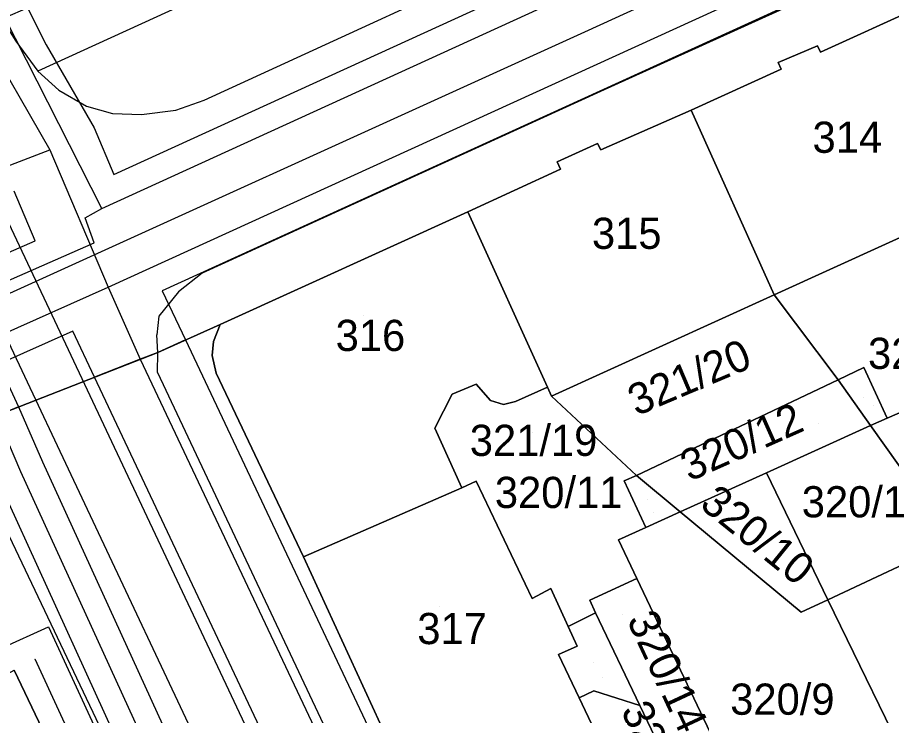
# Model space of a CAD drawing. Extents: x -264070 to -262271, y -1238894 to -1238141.
# Drawn here: x -263683.6 to -263627.5, y -1238522.1 to -1238477.4 of the extents above; entities that cross this region are included whole.
import ezdxf

# ---------------------------------------------------------------- set-up
doc = ezdxf.new("R2010")
doc.units = 0
for name, color, linetype in [('body_kn', 7, 'Continuous'), ('kladpar_druhypozemkov', 7, 'Continuous'), ('kladpar_hranice', 7, 'Continuous'), ('kladpar_parcelnecisla', 7, 'Continuous'), ('kladpar_plochy', 7, 'Continuous'), ('kladpar_sipky', 7, 'Continuous'), ('linie', 7, 'Continuous'), ('tarchy_linie', 7, 'Continuous'), ('zappar_hrandruhpozemk', 7, 'Continuous')]:
    doc.layers.add(name, color=color, linetype=linetype)

msp = doc.modelspace()

# ---------------------------------------------------------------- linework, layer by layer
at = {"layer": 'body_kn'}
for p, q in [((-263647.2, -1238478.29), (-263647.2, -1238478.29)), ((-263681.74, -1238479.13), (-263681.74, -1238479.13)), ((-263632.27, -1238479.18), (-263632.27, -1238479.18)), ((-263632.09, -1238479.59), (-263632.09, -1238479.59)), ((-263634.79, -1238480.25), (-263634.79, -1238480.25)), ((-263682.27, -1238480.82), (-263682.27, -1238480.82)), ((-263634.61, -1238480.69), (-263634.61, -1238480.69)), ((-263680.93, -1238482.03), (-263680.93, -1238482.03)), ((-263646.19, -1238482.11), (-263646.19, -1238482.11)), ((-263679.15, -1238483.05), (-263679.15, -1238483.05)), ((-263671.6, -1238482.68), (-263671.6, -1238482.68)), ((-263677.48, -1238483.53), (-263677.48, -1238483.53)), ((-263675.62, -1238483.6), (-263675.62, -1238483.6)), ((-263673.41, -1238483.31), (-263673.41, -1238483.31)), ((-263640.38, -1238483.31), (-263640.38, -1238483.31)), ((-263640.38, -1238483.31), (-263640.38, -1238483.31)), ((-263678.66, -1238484.45), (-263678.66, -1238484.45)), ((-263681.49, -1238485.86), (-263681.49, -1238485.86)), ((-263646.38, -1238485.45), (-263646.38, -1238485.45)), ((-263646.17, -1238485.86), (-263646.17, -1238485.86)), ((-263648.96, -1238486.63), (-263648.96, -1238486.63)), ((-263648.75, -1238487.1), (-263648.75, -1238487.1)), ((-263677.4, -1238487.45), (-263677.4, -1238487.45)), ((-263678.17, -1238489.62), (-263678.17, -1238489.62)), ((-263678.17, -1238489.62), (-263678.17, -1238489.62)), ((-263654.7, -1238489.83), (-263654.7, -1238489.83)), ((-263654.7, -1238489.83), (-263654.7, -1238489.83)), ((-263679.23, -1238490.22), (-263679.23, -1238490.22)), ((-263682.44, -1238491.69), (-263682.44, -1238491.69)), ((-263678.65, -1238491.83), (-263678.65, -1238491.83)), ((-263671.74, -1238493.77), (-263671.74, -1238493.77)), ((-263677.76, -1238494.67), (-263677.76, -1238494.67)), ((-263674.29, -1238494.9), (-263674.29, -1238494.9)), ((-263673.25, -1238494.97), (-263673.25, -1238494.97)), ((-263635.06, -1238495.16), (-263635.06, -1238495.16)), ((-263635.06, -1238495.16), (-263635.06, -1238495.16)), ((-263674.5, -1238496.52), (-263674.5, -1238496.52)), ((-263670.57, -1238497.06), (-263670.57, -1238497.06)), ((-263680.02, -1238497.49), (-263680.02, -1238497.49)), ((-263674.63, -1238497.73), (-263674.63, -1238497.73)), ((-263672.8, -1238498.05), (-263672.8, -1238498.05)), ((-263672.8, -1238498.05), (-263672.8, -1238498.05)), ((-263671, -1238498.16), (-263671, -1238498.16)), ((-263674.58, -1238498.85), (-263674.58, -1238498.85)), ((-263674.58, -1238498.85), (-263674.58, -1238498.85)), ((-263675.7, -1238499.29), (-263675.7, -1238499.29)), ((-263675.7, -1238499.29), (-263675.7, -1238499.29)), ((-263671.09, -1238499.04), (-263671.09, -1238499.04)), ((-263629.3, -1238499.82), (-263629.3, -1238499.82)), ((-263629.3, -1238499.82), (-263629.3, -1238499.82)), ((-263678.63, -1238500.44), (-263678.63, -1238500.44)), ((-263674.6, -1238500.14), (-263674.6, -1238500.14)), ((-263670.84, -1238500.18), (-263670.84, -1238500.18)), ((-263654.15, -1238500.88), (-263654.15, -1238500.88)), ((-263649.59, -1238501.07), (-263649.59, -1238501.07)), ((-263649.59, -1238501.07), (-263649.59, -1238501.07)), ((-263630.95, -1238500.62), (-263630.95, -1238500.62)), ((-263630.95, -1238500.62), (-263630.95, -1238500.62)), ((-263655.71, -1238501.53), (-263655.71, -1238501.53)), ((-263649.33, -1238501.65), (-263649.33, -1238501.65)), ((-263653.25, -1238501.93), (-263653.25, -1238501.93)), ((-263652.41, -1238502.2), (-263652.41, -1238502.2)), ((-263651.63, -1238501.99), (-263651.63, -1238501.99)), ((-263683.5, -1238502.35), (-263683.5, -1238502.35)), ((-263627.81, -1238503.06), (-263627.81, -1238503.06)), ((-263656.82, -1238503.72), (-263656.82, -1238503.72)), ((-263628.87, -1238503.54), (-263628.87, -1238503.54)), ((-263628.87, -1238503.54), (-263628.87, -1238503.54)), ((-263681.98, -1238505.87), (-263681.98, -1238505.87)), ((-263683.39, -1238506.49), (-263683.39, -1238506.49)), ((-263635.54, -1238506.57), (-263635.54, -1238506.57)), ((-263635.54, -1238506.57), (-263635.54, -1238506.57)), ((-263654.16, -1238507.1), (-263654.16, -1238507.1)), ((-263644.67, -1238507.08), (-263644.67, -1238507.08)), ((-263643.88, -1238506.74), (-263643.88, -1238506.74)), ((-263655.09, -1238507.53), (-263655.09, -1238507.53)), ((-263655.09, -1238507.53), (-263655.09, -1238507.53)), ((-263641.07, -1238509.08), (-263641.07, -1238509.08)), ((-263641.07, -1238509.08), (-263641.07, -1238509.08)), ((-263643.27, -1238510.08), (-263643.27, -1238510.08)), ((-263645.03, -1238510.88), (-263645.03, -1238510.88)), ((-263665.23, -1238511.96), (-263665.23, -1238511.96)), ((-263665.23, -1238511.96), (-263665.23, -1238511.96)), ((-263643.85, -1238513.35), (-263643.85, -1238513.35)), ((-263649.38, -1238514), (-263649.38, -1238514)), ((-263650.58, -1238514.63), (-263650.58, -1238514.63)), ((-263646.88, -1238514.75), (-263646.88, -1238514.75)), ((-263631.61, -1238514.72), (-263631.61, -1238514.72)), ((-263631.61, -1238514.72), (-263631.61, -1238514.72)), ((-263646.51, -1238515.55), (-263646.51, -1238515.55)), ((-263646.51, -1238515.55), (-263646.51, -1238515.55)), ((-263633.32, -1238515.52), (-263633.32, -1238515.52)), ((-263681.59, -1238516.45), (-263681.59, -1238516.45)), ((-263648.27, -1238516.43), (-263648.27, -1238516.43)), ((-263647.68, -1238517.7), (-263647.68, -1238517.7)), ((-263648.88, -1238518.23), (-263648.88, -1238518.23)), ((-263682.46, -1238518.5), (-263682.46, -1238518.5)), ((-263646.62, -1238520.55), (-263646.62, -1238520.55)), ((-263647.56, -1238521), (-263647.56, -1238521)), ((-263643.66, -1238521.5), (-263643.66, -1238521.5))]:
    msp.add_line(p, q, dxfattribs=at)
at = {"layer": 'kladpar_druhypozemkov'}
for p, q in [((-263630.64, -1238483.96), (-263630.64, -1238483.96)), ((-263644.83, -1238490.18), (-263644.83, -1238490.18)), ((-263661.37, -1238496.46), (-263661.37, -1238496.46)), ((-263641.53, -1238500.09), (-263641.53, -1238500.09)), ((-263629.31, -1238501.74), (-263629.31, -1238501.74)), ((-263632.24, -1238503.43), (-263632.24, -1238503.43)), ((-263650.57, -1238504), (-263650.57, -1238504)), ((-263629.84, -1238507.29), (-263629.84, -1238507.29)), ((-263643.16, -1238508.26), (-263643.16, -1238508.26)), ((-263635.57, -1238509.73), (-263635.57, -1238509.73)), ((-263656.49, -1238515.16), (-263656.49, -1238515.16)), ((-263644.8, -1238515.64), (-263644.8, -1238515.64)), ((-263646.62, -1238518.74), (-263646.62, -1238518.74)), ((-263633.97, -1238520.02), (-263633.97, -1238520.02))]:
    msp.add_line(p, q, dxfattribs=at)
at = {"layer": 'kladpar_hranice'}
for points in [[(-263625.68, -1238476.69), (-263632.09, -1238479.59), (-263632.27, -1238479.18), (-263634.79, -1238480.25), (-263634.61, -1238480.69), (-263640.38, -1238483.31), (-263646.17, -1238485.86), (-263646.38, -1238485.45), (-263648.96, -1238486.63), (-263648.75, -1238487.1), (-263654.7, -1238489.83), (-263670.57, -1238497.06), (-263674.58, -1238498.85), (-263687.87, -1238504.06)], [(-263625.68, -1238476.69), (-263620.31, -1238488.44), (-263635.06, -1238495.16), (-263640.38, -1238483.31), (-263634.61, -1238480.69), (-263634.79, -1238480.25), (-263632.27, -1238479.18), (-263632.09, -1238479.59), (-263625.68, -1238476.69)], [(-263640.38, -1238483.31), (-263635.06, -1238495.16), (-263649.33, -1238501.65), (-263649.59, -1238501.07), (-263654.7, -1238489.83), (-263648.75, -1238487.1), (-263648.96, -1238486.63), (-263646.38, -1238485.45), (-263646.17, -1238485.86), (-263640.38, -1238483.31)], [(-263625.74, -1238502.17), (-263627.81, -1238503.06), (-263629.3, -1238499.82), (-263630.95, -1238500.62), (-263635.06, -1238495.16), (-263620.31, -1238488.44)], [(-263654.7, -1238489.83), (-263649.59, -1238501.07), (-263651.63, -1238501.99), (-263652.41, -1238502.2), (-263653.25, -1238501.93), (-263654.15, -1238500.88), (-263655.71, -1238501.53), (-263656.82, -1238503.72), (-263655.09, -1238507.53), (-263665.23, -1238511.96), (-263670.84, -1238500.18), (-263671.09, -1238499.04), (-263671, -1238498.16), (-263670.57, -1238497.06), (-263654.7, -1238489.83)], [(-263635.06, -1238495.16), (-263630.95, -1238500.62), (-263643.88, -1238506.74), (-263649.33, -1238501.65), (-263635.06, -1238495.16)], [(-263687.87, -1238504.06), (-263674.58, -1238498.85), (-263670.57, -1238497.06), (-263671, -1238498.16), (-263671.09, -1238499.04), (-263670.84, -1238500.18), (-263665.23, -1238511.96)], [(-263629.3, -1238499.82), (-263627.81, -1238503.06), (-263628.87, -1238503.54), (-263630.95, -1238500.62), (-263629.3, -1238499.82)], [(-263649.59, -1238501.07), (-263649.33, -1238501.65), (-263643.88, -1238506.74), (-263644.67, -1238507.08), (-263643.27, -1238510.08), (-263645.03, -1238510.88), (-263643.85, -1238513.35), (-263646.88, -1238514.75), (-263646.51, -1238515.55), (-263648.27, -1238516.43), (-263649.38, -1238514), (-263650.58, -1238514.63), (-263654.16, -1238507.1), (-263655.09, -1238507.53), (-263656.82, -1238503.72), (-263655.71, -1238501.53), (-263654.15, -1238500.88), (-263653.25, -1238501.93), (-263652.41, -1238502.2), (-263651.63, -1238501.99), (-263649.59, -1238501.07)], [(-263630.95, -1238500.62), (-263628.87, -1238503.54), (-263635.54, -1238506.57), (-263641.07, -1238509.08), (-263643.88, -1238506.74), (-263630.95, -1238500.62)], [(-263616.32, -1238521.98), (-263625.87, -1238526.51), (-263631.61, -1238514.72), (-263623.6, -1238510.96), (-263628.87, -1238503.54), (-263627.81, -1238503.06), (-263625.74, -1238502.17), (-263616.32, -1238521.98)], [(-263628.87, -1238503.54), (-263623.6, -1238510.96), (-263631.61, -1238514.72), (-263635.54, -1238506.57), (-263628.87, -1238503.54)], [(-263684.59, -1238519.67), (-263683.78, -1238519.22), (-263679.5, -1238528.24), (-263690.15, -1238533.34), (-263695.1, -1238522.64), (-263694.84, -1238521.21), (-263693.41, -1238520.47), (-263694.04, -1238519.09), (-263695.58, -1238518.33), (-263696.36, -1238518.7), (-263700.17, -1238510.36), (-263696.27, -1238508.61), (-263696.43, -1238508.17), (-263690.46, -1238505.2), (-263684.86, -1238516.91), (-263685.68, -1238517.26), (-263684.59, -1238519.67)], [(-263635.54, -1238506.57), (-263631.61, -1238514.72), (-263633.32, -1238515.52), (-263641.07, -1238509.08), (-263635.54, -1238506.57)], [(-263655.09, -1238507.53), (-263654.16, -1238507.1), (-263650.58, -1238514.63), (-263649.38, -1238514), (-263648.27, -1238516.43), (-263647.68, -1238517.7), (-263648.88, -1238518.23), (-263647.56, -1238521), (-263646.58, -1238523.07), (-263652.04, -1238525.67), (-263652.73, -1238524.2), (-263658.35, -1238526.92), (-263665.23, -1238511.96), (-263655.09, -1238507.53)], [(-263641.07, -1238509.08), (-263643.27, -1238510.08), (-263644.67, -1238507.08), (-263643.88, -1238506.74), (-263641.07, -1238509.08)], [(-263631.61, -1238514.72), (-263625.87, -1238526.51), (-263635.39, -1238531.1), (-263638.91, -1238523.72), (-263643.85, -1238513.35), (-263645.03, -1238510.88), (-263643.27, -1238510.08), (-263641.07, -1238509.08), (-263633.32, -1238515.52), (-263631.61, -1238514.72)], [(-263665.23, -1238511.96), (-263658.35, -1238526.92)], [(-263638.91, -1238523.72), (-263641.96, -1238525.07), (-263643.66, -1238521.5), (-263646.51, -1238515.55), (-263646.88, -1238514.75), (-263643.85, -1238513.35), (-263638.91, -1238523.72)], [(-263646.51, -1238515.55), (-263643.66, -1238521.5), (-263646.62, -1238520.55), (-263647.56, -1238521), (-263648.88, -1238518.23), (-263647.68, -1238517.7), (-263648.27, -1238516.43), (-263646.51, -1238515.55)], [(-263679.5, -1238528.24), (-263683.78, -1238519.22)], [(-263646.58, -1238523.07), (-263647.56, -1238521), (-263646.62, -1238520.55), (-263643.66, -1238521.5), (-263641.96, -1238525.07)]]:
    msp.add_lwpolyline(points, dxfattribs=at)
at = {"layer": 'kladpar_plochy'}
for p, q in [((-263635.06, -1238495.16), (-263620.31, -1238488.44)), ((-263630.95, -1238500.62), (-263635.06, -1238495.16)), ((-263629.3, -1238499.82), (-263630.95, -1238500.62)), ((-263627.81, -1238503.06), (-263629.3, -1238499.82)), ((-263625.74, -1238502.17), (-263627.81, -1238503.06)), ((-263647.56, -1238521), (-263646.62, -1238520.55)), ((-263646.62, -1238520.55), (-263643.66, -1238521.5)), ((-263646.58, -1238523.07), (-263647.56, -1238521)), ((-263643.66, -1238521.5), (-263641.96, -1238525.07))]:
    msp.add_line(p, q, dxfattribs=at)
for points in [[(-263625.68, -1238476.69), (-263632.09, -1238479.59), (-263632.27, -1238479.18), (-263634.79, -1238480.25), (-263634.61, -1238480.69), (-263640.38, -1238483.31), (-263646.17, -1238485.86), (-263646.38, -1238485.45), (-263648.96, -1238486.63), (-263648.75, -1238487.1), (-263654.7, -1238489.83), (-263670.57, -1238497.06), (-263674.58, -1238498.85), (-263687.87, -1238504.06)], [(-263687.87, -1238504.06), (-263674.58, -1238498.85), (-263670.57, -1238497.06), (-263671, -1238498.16), (-263671.09, -1238499.04), (-263670.84, -1238500.18), (-263665.23, -1238511.96), (-263658.35, -1238526.92)], [(-263679.5, -1238528.24), (-263683.78, -1238519.22)]]:
    msp.add_lwpolyline(points, dxfattribs=at)
for points in [[(-263625.68, -1238476.69), (-263620.31, -1238488.44), (-263635.06, -1238495.16), (-263640.38, -1238483.31), (-263634.61, -1238480.69), (-263634.79, -1238480.25), (-263632.27, -1238479.18), (-263632.09, -1238479.59)], [(-263640.38, -1238483.31), (-263635.06, -1238495.16), (-263649.33, -1238501.65), (-263649.59, -1238501.07), (-263654.7, -1238489.83), (-263648.75, -1238487.1), (-263648.96, -1238486.63), (-263646.38, -1238485.45), (-263646.17, -1238485.86)], [(-263654.7, -1238489.83), (-263649.59, -1238501.07), (-263651.63, -1238501.99), (-263652.41, -1238502.2), (-263653.25, -1238501.93), (-263654.15, -1238500.88), (-263655.71, -1238501.53), (-263656.82, -1238503.72), (-263655.09, -1238507.53), (-263665.23, -1238511.96), (-263670.84, -1238500.18), (-263671.09, -1238499.04), (-263671, -1238498.16), (-263670.57, -1238497.06)], [(-263635.06, -1238495.16), (-263630.95, -1238500.62), (-263643.88, -1238506.74), (-263649.33, -1238501.65)], [(-263629.3, -1238499.82), (-263627.81, -1238503.06), (-263628.87, -1238503.54), (-263630.95, -1238500.62)], [(-263649.59, -1238501.07), (-263649.33, -1238501.65), (-263643.88, -1238506.74), (-263644.67, -1238507.08), (-263643.27, -1238510.08), (-263645.03, -1238510.88), (-263643.85, -1238513.35), (-263646.88, -1238514.75), (-263646.51, -1238515.55), (-263648.27, -1238516.43), (-263649.38, -1238514), (-263650.58, -1238514.63), (-263654.16, -1238507.1), (-263655.09, -1238507.53), (-263656.82, -1238503.72), (-263655.71, -1238501.53), (-263654.15, -1238500.88), (-263653.25, -1238501.93), (-263652.41, -1238502.2), (-263651.63, -1238501.99)], [(-263630.95, -1238500.62), (-263628.87, -1238503.54), (-263635.54, -1238506.57), (-263641.07, -1238509.08), (-263643.88, -1238506.74)], [(-263616.32, -1238521.98), (-263625.87, -1238526.51), (-263631.61, -1238514.72), (-263623.6, -1238510.96), (-263628.87, -1238503.54), (-263627.81, -1238503.06), (-263625.74, -1238502.17)], [(-263628.87, -1238503.54), (-263623.6, -1238510.96), (-263631.61, -1238514.72), (-263635.54, -1238506.57)], [(-263684.59, -1238519.67), (-263683.78, -1238519.22), (-263679.5, -1238528.24), (-263690.15, -1238533.34), (-263695.1, -1238522.64), (-263694.84, -1238521.21), (-263693.41, -1238520.47), (-263694.04, -1238519.09), (-263695.58, -1238518.33), (-263696.36, -1238518.7), (-263700.17, -1238510.36), (-263696.27, -1238508.61), (-263696.43, -1238508.17), (-263690.46, -1238505.2), (-263684.86, -1238516.91), (-263685.68, -1238517.26)], [(-263635.54, -1238506.57), (-263631.61, -1238514.72), (-263633.32, -1238515.52), (-263641.07, -1238509.08)], [(-263655.09, -1238507.53), (-263654.16, -1238507.1), (-263650.58, -1238514.63), (-263649.38, -1238514), (-263648.27, -1238516.43), (-263647.68, -1238517.7), (-263648.88, -1238518.23), (-263647.56, -1238521), (-263646.58, -1238523.07), (-263652.04, -1238525.67), (-263652.73, -1238524.2), (-263658.35, -1238526.92), (-263665.23, -1238511.96)], [(-263641.07, -1238509.08), (-263643.27, -1238510.08), (-263644.67, -1238507.08), (-263643.88, -1238506.74)], [(-263631.61, -1238514.72), (-263625.87, -1238526.51), (-263635.39, -1238531.1), (-263638.91, -1238523.72), (-263643.85, -1238513.35), (-263645.03, -1238510.88), (-263643.27, -1238510.08), (-263641.07, -1238509.08), (-263633.32, -1238515.52)], [(-263638.91, -1238523.72), (-263641.96, -1238525.07), (-263643.66, -1238521.5), (-263646.51, -1238515.55), (-263646.88, -1238514.75), (-263643.85, -1238513.35)], [(-263646.51, -1238515.55), (-263643.66, -1238521.5), (-263646.62, -1238520.55), (-263647.56, -1238521), (-263648.88, -1238518.23), (-263647.68, -1238517.7), (-263648.27, -1238516.43)]]:
    msp.add_lwpolyline(points, close=True, dxfattribs=at)
at = {"layer": 'kladpar_sipky'}
for p, q in [((-263628.65, -1238502.27), (-263628.65, -1238502.27)), ((-263642.8, -1238509.11), (-263642.8, -1238509.11)), ((-263646.04, -1238519.67), (-263646.04, -1238519.67))]:
    msp.add_line(p, q, dxfattribs=at)
at = {"layer": 'linie'}
for p, q in [((-263689.35, -1238479.53), (-263551.75, -1238771.36)), ((-263554.69, -1238772.72), (-263692.34, -1238480.82))]:
    msp.add_line(p, q, dxfattribs=at)
at = {"layer": 'tarchy_linie'}
msp.add_line((-263678.17, -1238489.62), (-263684.39, -1238477.38), dxfattribs=at)
for points in [[(-264057.8, -1238661.22), (-263991.75, -1238634.81), (-263953.59, -1238615.83), (-263902.45, -1238592.17), (-263894.88, -1238589.22), (-263890.52, -1238587.61), (-263805.72, -1238548.49), (-263694.23, -1238497.41), (-263693.7, -1238498.42), (-263678.65, -1238491.83), (-263679.23, -1238490.22), (-263678.17, -1238489.62), (-263617.23, -1238461.76), (-263560.94, -1238435.5), (-263453.59, -1238385.71), (-263376.05, -1238350.16), (-263329.88, -1238328.77)], [(-264056.86, -1238661.79), (-263955.03, -1238615.7), (-263902.06, -1238590.93), (-263806.02, -1238547.49), (-263797.07, -1238543.46), (-263795.62, -1238546.45), (-263792.71, -1238545.26), (-263745.75, -1238523.77), (-263687.85, -1238496.76), (-263647.2, -1238478.29), (-263550.85, -1238434.28), (-263455.49, -1238390.65), (-263404.28, -1238367.05), (-263358.16, -1238345.65), (-263328.12, -1238332.27)], [(-263932.09, -1238607.52), (-263895.89, -1238591.28), (-263861.61, -1238576.56), (-263827.46, -1238561.85), (-263793.34, -1238547.55), (-263780.97, -1238541.82), (-263758.17, -1238531.52), (-263719.48, -1238513.81), (-263691.77, -1238500.91), (-263677.76, -1238494.67), (-263636.19, -1238475.69), (-263619.38, -1238467.98), (-263592.72, -1238455.89), (-263548.26, -1238435.63), (-263506.75, -1238416.44), (-263445.05, -1238388.54), (-263419.8, -1238377.15), (-263374.36, -1238356.49), (-263352.57, -1238346.28), (-263328.15, -1238332.21)], [(-263684.33, -1238477.36), (-263682.94, -1238476.76), (-263681.74, -1238479.13), (-263678.66, -1238484.45), (-263677.4, -1238487.45), (-263617.93, -1238460.26), (-263561.63, -1238434), (-263454.28, -1238384.21)], [(-263506.06, -1238417.94), (-263546.1, -1238436.46), (-263544.77, -1238439.52), (-263546.25, -1238440.24), (-263547.83, -1238441), (-263548.49, -1238441.32), (-263549.22, -1238441.67), (-263550.63, -1238438.52), (-263592.04, -1238457.39), (-263618.69, -1238469.48), (-263635.5, -1238477.19), (-263674.29, -1238494.9), (-263672.8, -1238498.05), (-263674.58, -1238498.85), (-263675.7, -1238499.29), (-263678.63, -1238500.44), (-263680.02, -1238497.49), (-263684.79, -1238499.61), (-263683.5, -1238502.35), (-263684.93, -1238502.91)], [(-263685.98, -1238478.07), (-263681.49, -1238485.86), (-263677.76, -1238494.67), (-263675.7, -1238499.29)], [(-263900.65, -1238582.05), (-263848.69, -1238558.49), (-263797.79, -1238536.14), (-263746.83, -1238512.75), (-263702.82, -1238494.04), (-263681.49, -1238485.86)], [(-263692.95, -1238496.29), (-263682.44, -1238491.69), (-263683.79, -1238488.51)], [(-263684.93, -1238502.91), (-263683.5, -1238502.35), (-263681.98, -1238505.87), (-263672.69, -1238526.18), (-263665.4, -1238541.77), (-263649.87, -1238574.03), (-263643.7, -1238588.65), (-263638.19, -1238586.15), (-263678.63, -1238500.44), (-263675.7, -1238499.29), (-263674.58, -1238498.85), (-263672.8, -1238498.05)], [(-263672.8, -1238498.05), (-263632.64, -1238583.15)], [(-263675.7, -1238499.29), (-263634.17, -1238587.13), (-263632.71, -1238589.52)], [(-263684.93, -1238502.91), (-263683.39, -1238506.49), (-263674.21, -1238526.57), (-263674.08, -1238526.84), (-263673.89, -1238527.25), (-263666.92, -1238542.16), (-263666.79, -1238542.43), (-263666.66, -1238542.71), (-263651.46, -1238574.25), (-263651.27, -1238574.66), (-263651.03, -1238575.21), (-263645.32, -1238588.78), (-263644.7, -1238590.51)], [(-263684.59, -1238517.83), (-263681.59, -1238516.45), (-263672.22, -1238536.77), (-263666.3, -1238549.4), (-263656.55, -1238570.72), (-263647.83, -1238590.83), (-263646.44, -1238590.21), (-263646.76, -1238589.34), (-263652.67, -1238575.29), (-263668.18, -1238543.09), (-263675.47, -1238527.5), (-263684.8, -1238507.11)], [(-263682.46, -1238518.5), (-263673.72, -1238537.47), (-263667.8, -1238550.09), (-263658.06, -1238571.39), (-263647.89, -1238594.81)], [(-263679.5, -1238528.24), (-263683.78, -1238519.22)]]:
    msp.add_lwpolyline(points, dxfattribs=at)
at = {"layer": 'zappar_hrandruhpozemk'}
for p, q in [((-263616.56, -1238468.65), (-263646.19, -1238482.11)), ((-263657.21, -1238469.33), (-263682.27, -1238480.82)), ((-263674.58, -1238498.85), (-263674.63, -1238497.73)), ((-263674.6, -1238500.14), (-263674.58, -1238498.85)), ((-263674.6, -1238500.14), (-263658.99, -1238533.21))]:
    msp.add_line(p, q, dxfattribs=at)
for points in [[(-263671.6, -1238482.68), (-263648.03, -1238471.83), (-263631.72, -1238464.15)], [(-263684.57, -1238477.46), (-263683.68, -1238478.88), (-263682.27, -1238480.82), (-263680.93, -1238482.03), (-263679.15, -1238483.05), (-263677.48, -1238483.53), (-263675.62, -1238483.6), (-263673.41, -1238483.31), (-263671.6, -1238482.68)], [(-263646.19, -1238482.11), (-263671.74, -1238493.77), (-263673.25, -1238494.97), (-263674.5, -1238496.52), (-263674.63, -1238497.73)], [(-263648.45, -1238585.45), (-263667.57, -1238545.42), (-263686.39, -1238505.85)]]:
    msp.add_lwpolyline(points, dxfattribs=at)

# ---------------------------------------------------------------- texts
at = {"layer": 'kladpar_parcelnecisla'}
for s, p in [('314', (-263632.592, -1238486.05)), ('315', (-263646.737, -1238492.21)), ('316', (-263663.172, -1238498.76)), ('320/13', (-263629.033, -1238499.91)), ('321/19', (-263654.57, -1238505.49)), ('320/11', (-263652.962, -1238508.83)), ('320/1', (-263633.28, -1238509.43)), ('317', (-263657.935, -1238517.56)), ('320/9', (-263637.87, -1238522.09))]:
    msp.add_text(s, height=2, dxfattribs=at).set_placement(p)
for s, rotation, p in [('321/20', 23, (-263643.88, -1238502.956)), ('320/12', 24, (-263640.48, -1238507.155)), ('320/10', 321, (-263639.906, -1238508.744)), ('320/14', 295, (-263644.526, -1238516.008)), ('320/15', 295, (-263644.909, -1238521.808))]:
    msp.add_text(s, height=2, rotation=rotation, dxfattribs=at).set_placement(p)

doc.saveas('drawing.dxf')
